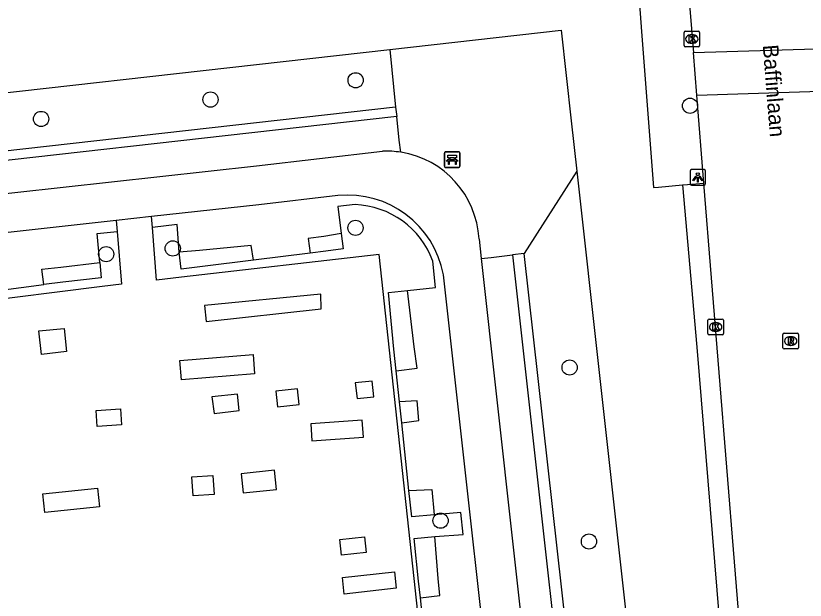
# Model space of a CAD drawing. Extents: x 161253 to 161848, y 384872 to 385383.
# Drawn here: x 161598.8 to 161649.5, y 385275 to 385312.5 of the extents above; entities that cross this region are included whole.
import ezdxf

# ---------------------------------------------------------------- set-up
doc = ezdxf.new("R2010")
doc.units = 0
for name, color, linetype in [('IMGEO_Bank', 7, 'Continuous'), ('IMGEO_Boom', 7, 'Continuous'), ('IMGEO_Groenvoorziening', 7, 'Continuous'), ('IMGEO_Haag', 7, 'Continuous'), ('IMGEO_Hek', 7, 'Continuous'), ('IMGEO_Kolk', 7, 'Continuous'), ('IMGEO_Lichtpunt', 7, 'Continuous'), ('IMGEO_Openbare_ruimte_label', 7, 'Continuous'), ('IMGEO_Rijbaan_lokaal_open', 7, 'Continuous'), ('IMGEO_Rioolput', 7, 'Continuous'), ('IMGEO_Voetpad_halfverhard', 7, 'Continuous'), ('IMGEO_Voetpad_open', 7, 'Continuous')]:
    doc.layers.add(name, color=color, linetype=linetype)

msp = doc.modelspace()

# ---------------------------------------------------------------- linework, layer by layer
at = {"layer": 'IMGEO_Bank'}
for p, q in [((161626.309, 385302.872), (161626.309, 385303.713)), ((161626.309, 385303.713), (161626.309, 385302.872)), ((161626.384, 385303.797), (161627.225, 385303.797)), ((161627.225, 385303.797), (161626.384, 385303.797)), ((161626.95, 385303.415), (161626.668, 385303.415)), ((161627.309, 385303.722), (161627.309, 385302.881)), ((161627.309, 385302.881), (161627.309, 385303.722)), ((161627.006, 385303.195), (161626.613, 385303.195)), ((161626.618, 385303.303), (161626.618, 385303.409)), ((161626.662, 385303.409), (161626.662, 385303.303)), ((161626.668, 385303.297), (161626.95, 385303.297)), ((161626.956, 385303.303), (161626.956, 385303.409)), ((161627, 385303.409), (161627, 385303.303)), ((161627.234, 385302.797), (161626.393, 385302.797)), ((161626.393, 385302.797), (161627.234, 385302.797))]:
    msp.add_line(p, q, dxfattribs=at)
for points in [[(161626.612, 385303.415), (161626.526, 385303.415), (161626.526, 385303.576), (161627.089, 385303.576), (161627.089, 385303.415), (161627.006, 385303.415)], [(161626.556, 385303.195), (161626.414, 385303.195), (161626.526, 385303.297), (161626.612, 385303.297)], [(161626.606, 385303.188), (161626.606, 385302.981), (161626.563, 385302.981), (161626.563, 385303.188)], [(161627.006, 385303.297), (161627.089, 385303.297), (161627.201, 385303.195), (161627.062, 385303.195)], [(161627.056, 385303.188), (161627.056, 385302.981), (161627.012, 385302.981), (161627.012, 385303.188)]]:
    msp.add_lwpolyline(points, dxfattribs=at)
for centre, radius, start, end in [((161626.387, 385303.719), 0.0779, 92.4484, 184.2845), ((161626.387, 385303.719), 0.0779, 92.4484, 184.2845), ((161626.611, 385303.408), 0.00671, 2.8957, 87.1043), ((161626.668, 385303.408), 0.00671, 92.8957, 177.1043), ((161626.95, 385303.408), 0.00671, 2.8957, 87.1043), ((161627.007, 385303.408), 0.00671, 92.8957, 177.1043), ((161627.231, 385303.719), 0.0779, 2.4484, 94.2845), ((161627.231, 385303.719), 0.0779, 2.4484, 94.2845), ((161626.556, 385303.188), 0.00671, 2.8957, 87.1043), ((161626.613, 385303.188), 0.00671, 92.8957, 177.1043), ((161626.611, 385303.304), 0.00671, 272.8957, 357.1043), ((161626.668, 385303.304), 0.00671, 182.8957, 267.1043), ((161626.95, 385303.304), 0.00671, 272.8957, 357.1043), ((161627.007, 385303.304), 0.00671, 182.8957, 267.1043), ((161627.005, 385303.188), 0.00671, 2.8957, 87.1043), ((161627.062, 385303.188), 0.00671, 92.8957, 177.1043), ((161626.387, 385302.875), 0.0779, 182.4484, 274.2845), ((161626.387, 385302.875), 0.0779, 182.4484, 274.2845), ((161627.231, 385302.875), 0.0779, 272.4484, 4.2845), ((161627.231, 385302.875), 0.0779, 272.4484, 4.2845)]:
    msp.add_arc(centre, radius, start, end, dxfattribs=at)
at = {"layer": 'IMGEO_Boom'}
for centre in [(161620.606, 385308.391), (161611.28, 385307.152), (161642.092, 385306.758), (161600.394, 385305.907), (161620.599, 385298.915), (161608.854, 385297.595), (161604.574, 385297.226), (161634.355, 385289.95), (161626.064, 385280.114), (161635.598, 385278.778)]:
    msp.add_circle(centre, 0.489, dxfattribs=at)
at = {"layer": 'IMGEO_Groenvoorziening'}
for points in [[(161622.8, 385310.376), (161633.809, 385311.615), (161634.458, 385305.787), (161634.818, 385302.549)], [(161586.988, 385306.345), (161622.8, 385310.376)], [(161622.8, 385310.376), (161623.177, 385306.667)], [(161623.177, 385306.667), (161587.409, 385302.649)], [(161623.177, 385306.667), (161623.245, 385306.057)], [(161623.245, 385306.057), (161587.477, 385302.042)], [(161623.518, 385303.767), (161623.412, 385304.548), (161623.245, 385306.057)], [(161634.818, 385302.549), (161631.444, 385297.261)], [(161634.818, 385302.549), (161643.668, 385222.865)], [(161605.215, 385299.388), (161605.275, 385298.69)], [(161607.548, 385298.946), (161607.494, 385299.64)], [(161619.675, 385298.552), (161618.552, 385298.36), (161617.555, 385298.229), (161617.678, 385297.286)], [(161614.04, 385296.836), (161613.895, 385297.773), (161610.576, 385297.451), (161609.268, 385297.344)], [(161628.672, 385296.956), (161629.306, 385297.021), (161630.687, 385297.176)], [(161631.444, 385297.261), (161630.687, 385297.176)], [(161630.687, 385297.176), (161635.466, 385254.251), (161636.398, 385247.57), (161638.087, 385232.413), (161638.529, 385232.454)], [(161638.529, 385232.454), (161638.695, 385232.47), (161631.444, 385297.261)], [(161600.574, 385295.275), (161600.447, 385296.271), (161601.666, 385296.389), (161604.17, 385296.685)], [(161623.214, 385289.74), (161624.551, 385289.897), (161624.362, 385291.275), (161623.936, 385294.89)], [(161618.377, 385294.662), (161610.895, 385293.923), (161611.006, 385292.896), (161618.381, 385293.725), (161618.377, 385294.662)], [(161600.423, 385290.791), (161600.245, 385292.313), (161601.87, 385292.454), (161602.027, 385290.979), (161600.423, 385290.791)], [(161609.414, 385289.148), (161609.311, 385290.399), (161614.013, 385290.785), (161614.116, 385289.534), (161609.414, 385289.148)], [(161621.665, 385289.072), (161620.585, 385288.96), (161620.702, 385287.958), (161621.769, 385288.069), (161621.665, 385289.072)], [(161613.005, 385288.244), (161611.371, 385288.058), (161611.525, 385287), (161613.125, 385287.182), (161613.005, 385288.244)], [(161616.88, 385288.574), (161615.476, 385288.428), (161615.58, 385287.425), (161616.974, 385287.57), (161616.88, 385288.574)], [(161623.569, 385286.4), (161624.677, 385286.547), (161624.567, 385287.809), (161623.426, 385287.745)], [(161604.006, 385286.16), (161603.939, 385287.188), (161605.491, 385287.289), (161605.558, 385286.261), (161604.006, 385286.16)], [(161621.021, 385286.564), (161617.721, 385286.322), (161617.801, 385285.234), (161621.102, 385285.476), (161621.021, 385286.564)], [(161615.383, 385283.361), (161613.247, 385283.13), (161613.38, 385281.894), (161615.53, 385282.125), (161615.383, 385283.361)], [(161610.08, 385282.93), (161611.427, 385283.022), (161611.51, 385281.799), (161610.158, 385281.707), (161610.08, 385282.93)], [(161600.627, 385280.641), (161600.504, 385281.838), (161604.019, 385282.199), (161604.142, 385281.002), (161600.627, 385280.641)], [(161624.033, 385282.044), (161625.492, 385282.123), (161625.651, 385280.488)], [(161619.691, 385277.904), (161619.586, 385278.903), (161621.18, 385279.071), (161621.285, 385278.071), (161619.691, 385277.904)], [(161624.766, 385275.157), (161626.008, 385275.303), (161625.903, 385276.408), (161625.686, 385279.1)], [(161619.879, 385275.404), (161619.763, 385276.458), (161623.103, 385276.824), (161623.219, 385275.77), (161619.879, 385275.404)]]:
    msp.add_lwpolyline(points, dxfattribs=at)
at = {"layer": 'IMGEO_Haag'}
for points in [[(161620.565, 385300.407), (161619.47, 385300.284), (161619.675, 385298.552)], [(161609.268, 385297.344), (161609.128, 385299.123), (161607.548, 385298.946)], [(161627.421, 385248.065), (161622.111, 385297.21), (161609.425, 385295.743), (161607.813, 385295.557), (161607.548, 385298.946)], [(161605.275, 385298.69), (161605.56, 385295.301), (161604.309, 385295.144), (161587.287, 385293.014)], [(161604.17, 385296.685), (161604.004, 385298.548), (161605.275, 385298.69)], [(161619.675, 385298.552), (161619.812, 385297.561), (161618.693, 385297.412), (161617.678, 385297.286)], [(161614.04, 385296.836), (161610.761, 385296.431), (161609.391, 385296.26), (161609.268, 385297.344)], [(161617.678, 385297.286), (161614.04, 385296.836)], [(161604.17, 385296.685), (161604.258, 385295.705), (161601.784, 385295.435), (161600.574, 385295.275)], [(161623.936, 385294.89), (161625.748, 385295.093), (161625.559, 385296.786)], [(161596.511, 385294.738), (161600.574, 385295.275)], [(161623.214, 385289.74), (161623.066, 385291.127), (161622.714, 385294.759), (161623.936, 385294.89)], [(161623.426, 385287.745), (161623.214, 385289.74)], [(161623.569, 385286.4), (161623.426, 385287.745)], [(161624.033, 385282.044), (161623.569, 385286.4)], [(161625.651, 385280.488), (161624.212, 385280.363), (161624.033, 385282.044)], [(161625.686, 385279.1), (161627.519, 385279.232), (161627.361, 385280.643), (161625.651, 385280.488)], [(161624.766, 385275.157), (161624.652, 385276.228), (161624.36, 385278.972), (161625.686, 385279.1)], [(161625.012, 385272.85), (161624.766, 385275.157)]]:
    msp.add_lwpolyline(points, dxfattribs=at)
msp.add_arc((161620.365, 385294.876), 5.534, 20.1857, 87.9248, dxfattribs=at)
at = {"layer": 'IMGEO_Hek'}
for points in [[(161622.8, 385310.376), (161633.809, 385311.615)], [(161633.809, 385311.615), (161634.458, 385305.787)], [(161586.988, 385306.345), (161622.8, 385310.376)], [(161634.458, 385305.787), (161634.818, 385302.549)], [(161634.818, 385302.549), (161643.668, 385222.865)]]:
    msp.add_lwpolyline(points, dxfattribs=at)
at = {"layer": 'IMGEO_Kolk'}
for p, q in [((161641.785, 385311.544), (161642.637, 385311.544)), ((161641.71, 385310.618), (161641.71, 385311.47)), ((161642.198, 385311.324), (161642.223, 385311.324)), ((161642.711, 385311.47), (161642.711, 385310.618)), ((161642.637, 385310.544), (161641.785, 385310.544)), ((161642.221, 385310.764), (161642.196, 385310.764)), ((161643.241, 385292.128), (161643.241, 385292.98)), ((161643.316, 385293.054), (161644.168, 385293.054)), ((161643.729, 385292.834), (161643.754, 385292.834)), ((161644.242, 385292.98), (161644.242, 385292.128)), ((161643.752, 385292.274), (161643.727, 385292.274)), ((161644.168, 385292.054), (161643.316, 385292.054))]:
    msp.add_line(p, q, dxfattribs=at)
for points in [[(161641.785, 385311.544), (161642.637, 385311.544)], [(161641.71, 385310.618), (161641.71, 385311.47)], [(161642.031, 385311.244), (161642.154, 385311.244), (161642.154, 385311.093), (161642.284, 385311.244), (161642.448, 385311.244), (161642.302, 385311.093), (161642.455, 385310.844), (161642.303, 385310.844), (161642.218, 385311.008), (161642.154, 385310.941), (161642.154, 385310.844), (161642.031, 385310.844), (161642.031, 385311.244)], [(161642.711, 385311.47), (161642.711, 385310.618)], [(161642.637, 385310.544), (161641.785, 385310.544)], [(161643.241, 385292.128), (161643.241, 385292.98)], [(161643.316, 385293.054), (161644.168, 385293.054)], [(161644.242, 385292.98), (161644.242, 385292.128)], [(161643.562, 385292.754), (161643.685, 385292.754), (161643.685, 385292.603), (161643.815, 385292.754), (161643.979, 385292.754), (161643.833, 385292.603), (161643.986, 385292.354), (161643.834, 385292.354), (161643.749, 385292.518), (161643.685, 385292.451), (161643.685, 385292.354), (161643.562, 385292.354), (161643.562, 385292.754)], [(161644.168, 385292.054), (161643.316, 385292.054)]]:
    msp.add_lwpolyline(points, dxfattribs=at)
for centre, start, end in [((161641.787, 385311.468), 91.552, 178.448), ((161641.787, 385311.468), 91.552, 178.448), ((161642.635, 385311.468), 1.552, 88.448), ((161642.635, 385311.468), 1.552, 88.448), ((161641.787, 385310.62), 181.552, 268.448), ((161641.787, 385310.62), 181.552, 268.448), ((161642.635, 385310.62), 271.552, 358.448), ((161642.635, 385310.62), 271.552, 358.448), ((161643.318, 385292.978), 91.552, 178.448), ((161643.318, 385292.978), 91.552, 178.448), ((161644.166, 385292.978), 1.552, 88.448), ((161644.166, 385292.978), 1.552, 88.448), ((161643.318, 385292.13), 181.552, 268.448), ((161643.318, 385292.13), 181.552, 268.448), ((161644.166, 385292.13), 271.552, 358.448), ((161644.166, 385292.13), 271.552, 358.448)]:
    msp.add_arc(centre, 0.0765, start, end, dxfattribs=at)
for centre, major_axis, ratio, start_param, end_param in [((161642.197, 385311.044), (-0.387, 0.002), 0.722429, 4.712389, 7.853982), ((161642.222, 385311.044), (-0.39, 0.002), 0.717154, 1.570796, 4.712389), ((161643.728, 385292.554), (-0.387, 0.002), 0.722429, 4.712389, 7.853982), ((161643.753, 385292.554), (-0.39, 0.002), 0.717154, 1.570796, 4.712389)]:
    msp.add_ellipse(centre, major_axis=major_axis, ratio=ratio, start_param=start_param, end_param=end_param, dxfattribs=at)
at = {"layer": 'IMGEO_Lichtpunt'}
for p, q in [((161642.093, 385302.561), (161642.093, 385301.754)), ((161642.093, 385302.561), (161642.093, 385301.754)), ((161642.995, 385302.656), (161642.187, 385302.656)), ((161642.995, 385302.656), (161642.187, 385302.656)), ((161643.089, 385301.754), (161643.089, 385302.561)), ((161643.089, 385301.754), (161643.089, 385302.561)), ((161642.187, 385301.66), (161642.995, 385301.66)), ((161642.187, 385301.66), (161642.995, 385301.66))]:
    msp.add_line(p, q, dxfattribs=at)
for points in [[(161642.467, 385302.225), (161642.506, 385302.197), (161642.318, 385301.935), (161642.28, 385301.962), (161642.467, 385302.225)], [(161642.569, 385302.177), (161642.616, 385302.177), (161642.616, 385301.855), (161642.569, 385301.855), (161642.569, 385302.177)], [(161642.679, 385302.197), (161642.717, 385302.224), (161642.904, 385301.962), (161642.865, 385301.934), (161642.679, 385302.197)]]:
    msp.add_lwpolyline(points, dxfattribs=at)
msp.add_circle((161642.592, 385302.359), 0.0994, dxfattribs=at)
for centre, start, end in [((161642.187, 385302.561), 90, 180), ((161642.187, 385302.561), 90, 180), ((161642.995, 385302.561), 0, 90), ((161642.995, 385302.561), 0, 90), ((161642.187, 385301.754), 180, 270), ((161642.187, 385301.754), 180, 270), ((161642.995, 385301.754), 270, 0), ((161642.995, 385301.754), 270, 360)]:
    msp.add_arc(centre, 0.0946, start, end, dxfattribs=at)
at = {"layer": 'IMGEO_Rijbaan_lokaal_open'}
for points in [[(161641.833, 385316.072), (161642.309, 385310.17)], [(161642.309, 385310.17), (161653.008, 385310.506)], [(161642.53, 385307.436), (161642.309, 385310.17)], [(161642.53, 385307.436), (161653.094, 385307.768)], [(161642.986, 385301.793), (161642.53, 385307.436)], [(161646.913, 385253.15), (161642.986, 385301.793)]]:
    msp.add_lwpolyline(points, dxfattribs=at)
at = {"layer": 'IMGEO_Rioolput'}
for p, q in [((161648.061, 385291.22), (161648.061, 385292.072)), ((161648.136, 385292.146), (161648.988, 385292.146)), ((161648.549, 385291.926), (161648.574, 385291.926)), ((161649.062, 385292.072), (161649.062, 385291.22)), ((161648.572, 385291.366), (161648.547, 385291.366)), ((161648.988, 385291.146), (161648.136, 385291.146))]:
    msp.add_line(p, q, dxfattribs=at)
for points in [[(161648.061, 385291.22), (161648.061, 385292.072)], [(161648.136, 385292.146), (161648.988, 385292.146)], [(161648.65, 385291.844), (161648.398, 385291.846), (161648.398, 385291.446)], [(161648.576, 385291.765), (161648.522, 385291.765), (161648.522, 385291.684)], [(161649.062, 385292.072), (161649.062, 385291.22)], [(161648.398, 385291.446), (161648.522, 385291.446), (161648.522, 385291.608), (161648.533, 385291.608)], [(161648.522, 385291.684), (161648.574, 385291.684)], [(161648.58, 385291.579), (161648.651, 385291.446), (161648.791, 385291.446), (161648.726, 385291.572)], [(161648.988, 385291.146), (161648.136, 385291.146)]]:
    msp.add_lwpolyline(points, dxfattribs=at)
for centre, radius, start, end in [((161648.138, 385292.07), 0.0765, 91.552, 178.448), ((161648.138, 385292.07), 0.0765, 91.552, 178.448), ((161648.582, 385291.669), 0.0964, 77.0061, 93.1865), ((161648.596, 385291.726), 0.0378, 276.6634, 79.6772), ((161648.649, 385291.734), 0.109, 350.3612, 89.416), ((161648.986, 385292.07), 0.0765, 1.552, 88.448), ((161648.986, 385292.07), 0.0765, 1.552, 88.448), ((161648.532, 385291.555), 0.0533, 26.0293, 88.6989), ((161648.558, 385291.873), 0.19, 274.7715, 282.9687), ((161648.647, 385291.734), 0.112, 277.5842, 350.9817), ((161648.631, 385291.519), 0.108, 29.5134, 73.7905), ((161648.138, 385291.222), 0.0765, 181.552, 268.448), ((161648.138, 385291.222), 0.0765, 181.552, 268.448), ((161648.986, 385291.222), 0.0765, 271.552, 358.448), ((161648.986, 385291.222), 0.0765, 271.552, 358.448)]:
    msp.add_arc(centre, radius, start, end, dxfattribs=at)
for centre, major_axis, ratio, start_param, end_param in [((161648.548, 385291.646), (-0.387, 0.002), 0.722429, 4.712389, 7.853982), ((161648.573, 385291.646), (-0.39, 0.002), 0.717154, 1.570796, 4.712389)]:
    msp.add_ellipse(centre, major_axis=major_axis, ratio=ratio, start_param=start_param, end_param=end_param, dxfattribs=at)
at = {"layer": 'IMGEO_Voetpad_halfverhard'}
for points in [[(161587.706, 385299.943), (161587.861, 385299.981), (161592.477, 385300.503), (161614.231, 385302.891), (161622.323, 385303.834)], [(161619.46, 385300.995), (161614.376, 385300.402), (161607.494, 385299.64)], [(161605.215, 385299.388), (161596.705, 385298.446), (161590.125, 385297.653)], [(161607.494, 385299.64), (161605.215, 385299.388)], [(161628.534, 385298.2), (161628.672, 385296.956)], [(161628.672, 385296.956), (161632.736, 385260.257), (161637.166, 385220.965)], [(161631.46, 385248.983), (161630.262, 385259.889), (161626.253, 385295.909)]]:
    msp.add_lwpolyline(points, dxfattribs=at)
for centre, radius, start, end in [((161622.593, 385297.961), 5.879, 80.9488, 92.6331), ((161622.59, 385297.888), 5.952, 3.0067, 81.0325), ((161620.066, 385294.725), 6.299, 10.8331, 95.5217)]:
    msp.add_arc(centre, radius, start, end, dxfattribs=at)
at = {"layer": 'IMGEO_Voetpad_open'}
for points in [[(161638.643, 385315.896), (161638.964, 385311.532), (161639.748, 385301.503), (161640.058, 385301.531), (161641.615, 385301.67)], [(161641.615, 385301.67), (161641.938, 385301.699), (161642.986, 385301.793)], [(161641.615, 385301.67), (161642.53, 385291.257), (161647.219, 385234.309)]]:
    msp.add_lwpolyline(points, dxfattribs=at)

# ---------------------------------------------------------------- texts
at = {"layer": 'IMGEO_Openbare_ruimte_label'}
msp.add_text('Baffinlaan', height=1, rotation=274.5305, dxfattribs=at).set_placement((161646.761, 385310.644))

doc.saveas('drawing.dxf')
